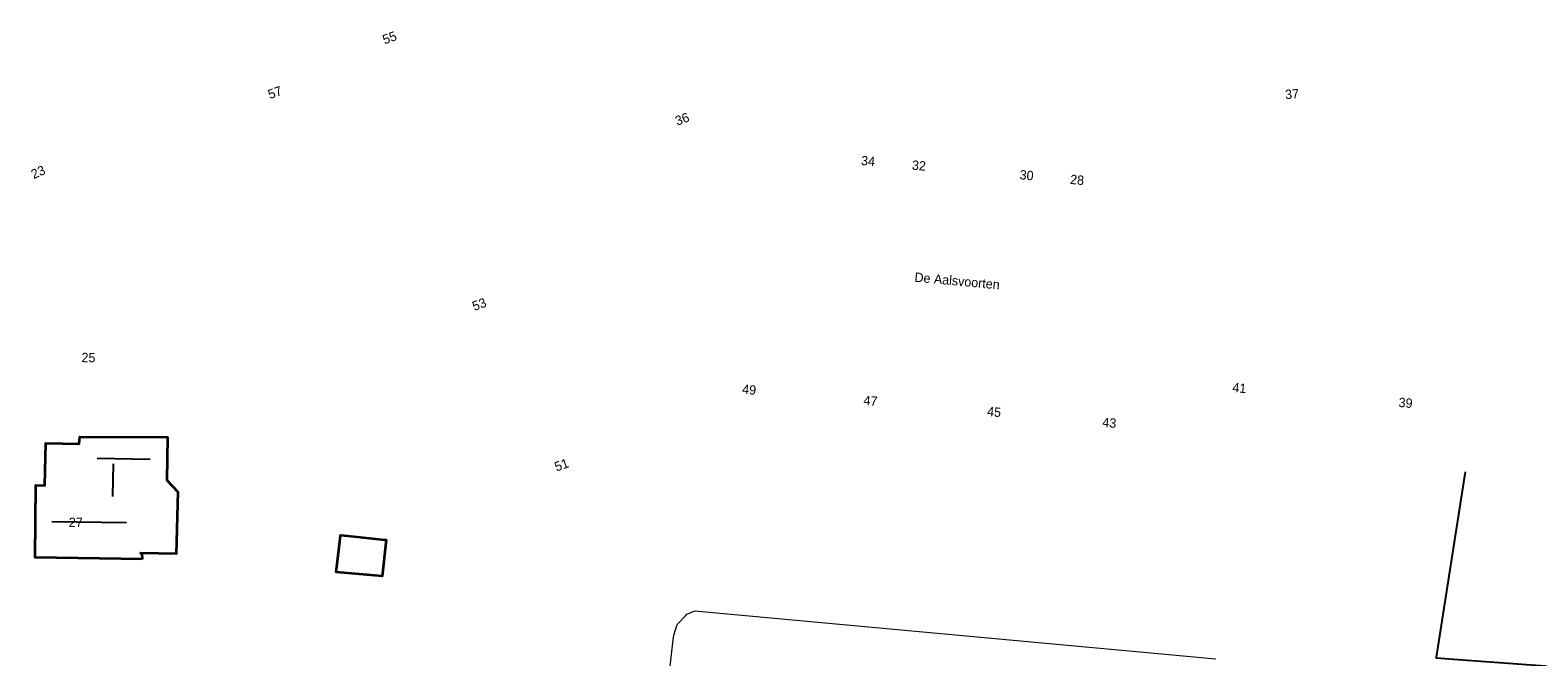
# Model space of a CAD drawing. Header units: metres. Extents: x 169249 to 194689, y 406250 to 412203.
# Tile 305 of 442: x 187552 to 187714, y 410858 to 410925. Entities that reach past the tile are written whole.
import ezdxf
from ezdxf.enums import TextEntityAlignment as Align

# ---------------------------------------------------------------- set-up
doc = ezdxf.new("R2010")
doc.units = ezdxf.units.M
for name, color, linetype in [('BGT_NLCS_N264$0$B-WE-IE-TERREINAFSCHEIDING_KUNSTMATIG_HEKWERK_RASTER-G', 252, 'CONTINUOUS'), ('BGT_NLCS_N264$0$B-WE-KG-KADASTRAAL_NOK-G', 252, 'CONTINUOUS'), ('BGT_NLCS_N264$0$Label_Nummeraanduidingreeks', 252, 'CONTINUOUS'), ('BGT_NLCS_N264$0$Label_Openbareruimte', 252, 'CONTINUOUS')]:
    doc.layers.add(name, color=color, linetype=linetype)
for name, color, linetype, lineweight in [('BGT_NLCS_N264$0$B-WE-OG-TOPOGRAFIE_BEBOUWING-G', 252, 'CONTINUOUS', 35), ('BGT_NLCS_N264$0$B-WE-OG-TOPOGRAFIE_CULTUURSCHEIDING-G', 252, 'CONTINUOUS', 18), ('X-XX-AL-REFERENTIE-G', 7, 'CONTINUOUS', 18)]:
    doc.layers.add(name, color=color, linetype=linetype, lineweight=lineweight)
doc.styles.add('BGT_NLCS_N264$0$STANDARD', font='txt')

# ---------------------------------------------------------------- blocks, each defined once
blk = doc.blocks.new('BGT_NLCS_N264')
at = {"layer": 'BGT_NLCS_N264$0$B-WE-IE-TERREINAFSCHEIDING_KUNSTMATIG_HEKWERK_RASTER-G'}
blk.add_polyline3d([(187759.97, 410905.31, 11.01), (187784.38, 410900.41, 11.17), (187787.19, 410899.85, 11.18), (187787.16, 410899.69, 11.18), (187781.71, 410870.53, 10.93), (187779.92, 410853.96, 11.05), (187779.42, 410852.55, 11.06), (187779.26, 410852.09, 11.06), (187778.43, 410850.73, 11.07), (187777.11, 410849.46, 11.04), (187767.27, 410839.99, 10.79), (187751.17, 410827.98, 10.87), (187743.54, 410822.96, 10.87), (187738.65, 410820.34, 10.88), (187725.24, 410814.55, 10.99), (187718.6, 410812.27, 11.06), (187713.07, 410812.8, 10.94), (187714.48, 410828.8, 10.62), (187718.38, 410856.96, 10.67), (187704.67, 410857.95, 10.93), (187702.85, 410858.08, 10.96), (187702.87, 410858.21, 10.96), (187705.94, 410878, 11.2)], dxfattribs=at)
at = {"layer": 'BGT_NLCS_N264$0$B-WE-KG-KADASTRAAL_NOK-G'}
for p, q in [((187559.57, 410879.49, 16.75), (187565.26, 410879.38, 16.76)), ((187561.26, 410875.39, 16.64), (187561.33, 410878.86, 16.66)), ((187554.72, 410872.72, 19.55), (187562.73, 410872.59, 19.57))]:
    blk.add_line(p, q, dxfattribs=at)
at = {"layer": 'BGT_NLCS_N264$0$B-WE-OG-TOPOGRAFIE_BEBOUWING-G'}
blk.add_line((187586.4, 410871.17, 13.6), (187590.34, 410870.76, 13.65), dxfattribs=at)
for points in [[(187564.4, 410868.68, 15.04), (187552.96, 410868.84, 15.04), (187553.02, 410876.59, 14.99), (187553.99, 410876.56, 15), (187554.09, 410881.08, 13.95), (187557.65, 410881, 13.95), (187557.72, 410881.76, 13.98), (187567.09, 410881.73, 14.08), (187567.03, 410877.12, 14.09), (187568.22, 410875.88, 14.15), (187568.04, 410869.25, 14.12), (187564.25, 410869.32, 14.17), (187564.21, 410869.32, 14.17), (187564.25, 410869.32, 14.49), (187564.37, 410869.31, 15.47), (187564.4, 410868.68, 15.04)], [(187590.45, 410870.43, 13.66), (187590.07, 410866.84, 13.7), (187585.16, 410867.3, 13.6), (187585.56, 410870.84, 13.59), (187585.61, 410871.25, 13.59), (187586.4, 410871.17, 13.6)], [(187590.34, 410870.76, 13.65), (187590.48, 410870.75, 13.65), (187590.45, 410870.43, 13.66)]]:
    blk.add_polyline3d(points, dxfattribs=at)
at = {"layer": 'BGT_NLCS_N264$0$B-WE-OG-TOPOGRAFIE_CULTUURSCHEIDING-G'}
blk.add_polyline3d([(187620.61, 410855.01, 10.64), (187621.21, 410860.04, 10.68), (187621.27, 410860.56, 10.69), (187621.64, 410861.7, 10.81), (187622.5, 410862.62, 10.83), (187622.67, 410862.79, 10.84), (187623.53, 410863.16, 10.84), (187679.26, 410858.01, 11.09)], dxfattribs=at)
at = {"layer": 'BGT_NLCS_N264$0$Label_Nummeraanduidingreeks', "color": 7, "lineweight": 18, "style": 'BGT_NLCS_N264$0$STANDARD'}
for s, rotation, p in [('55', 20.1, (187590.86, 410924.45)), ('57', 19.9, (187578.6, 410918.59)), ('37', 4.2, (187687.4, 410918.43)), ('36', 19.7, (187622.16, 410915.76)), ('34', -5, (187642.05, 410911.27)), ('23', 24.1, (187553.26, 410910.08)), ('32', -5, (187647.49, 410910.78)), ('30', -5.2, (187659.01, 410909.75)), ('28', -5.2, (187664.41, 410909.25)), ('53', 19.8, (187600.45, 410895.94)), ('25', -1, (187558.65, 410890.24)), ('41', -4.9, (187681.77, 410886.99)), ('49', -5.3, (187629.33, 410886.81)), ('47', -5.2, (187642.31, 410885.62)), ('39', -5, (187699.55, 410885.4)), ('45', -5, (187655.53, 410884.42)), ('43', -5.2, (187667.86, 410883.27)), ('51', 19.8, (187609.26, 410878.76)), ('27', -0.5, (187557.29, 410872.62))]:
    blk.add_text(s, height=1, rotation=rotation, dxfattribs=at).set_placement(p, align=Align.MIDDLE)
at = {"layer": 'BGT_NLCS_N264$0$Label_Openbareruimte', "color": 252, "lineweight": 18, "style": 'BGT_NLCS_N264$0$STANDARD'}
blk.add_text('De Aalsvoorten', height=1, rotation=-5.2204, dxfattribs=at).set_placement((187651.58, 410898.46), align=Align.MIDDLE)

msp = doc.modelspace()

# ---------------------------------------------------------------- block references
at = {"layer": 'X-XX-AL-REFERENTIE-G'}
msp.add_blockref('BGT_NLCS_N264', (0, 0), dxfattribs=at)

doc.saveas('drawing.dxf')
